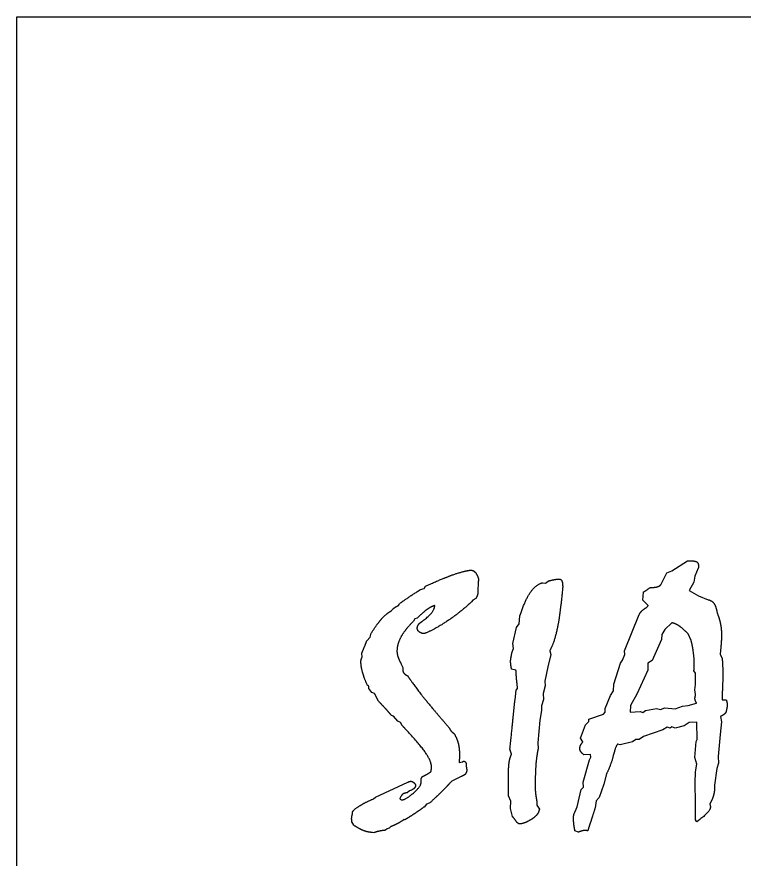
# Model space of a CAD drawing. Extents: x 728710 to 728960, y 272811 to 273475.
# Drawn here: x 728894.45 to 728902.69, y 272824.77 to 272834.32 of the extents above; entities that cross this region are included whole.
import ezdxf

# ---------------------------------------------------------------- set-up
doc = ezdxf.new("R2010")
doc.units = 0
doc.layers.add('RAMI_PLAN_####_TKST_#', color=7, linetype='Continuous')

msp = doc.modelspace()

# ---------------------------------------------------------------- linework, layer by layer
at = {"layer": 'RAMI_PLAN_####_TKST_#'}
for p, q in [((728894.4461, 272811.0365), (728894.4462, 272834.3197)), ((728894.4462, 272834.3197), (728959.5158, 272834.3197))]:
    msp.add_line(p, q, dxfattribs=at)
for points in [[(728901.7564, 272827.8819), (728901.8218, 272828.0109), (728901.876, 272828.0352), (728902.0554, 272828.1491)], [(728902.1769, 272828.0651), (728902.1395, 272827.9735), (728902.1282, 272827.9044), (728902.0741, 272827.8128), (728902.1806, 272827.7512), (728902.2908, 272827.7063)], [(728899.6845, 272827.9259), (728899.6845, 272827.9184), (728899.6807, 272827.9222), (728899.6807, 272827.8643), (728899.677, 272827.8418), (728899.6751, 272827.8362)], [(728900.4151, 272827.9), (728900.445, 272827.8926), (728900.4749, 272827.9187)], [(728899.0266, 272827.8232), (728899.0658, 272827.8344), (728899.0845, 272827.8605)], [(728901.6106, 272827.6428), (728901.549, 272827.7007), (728901.5546, 272827.7941)], [(728901.6237, 272827.8408), (728901.6274, 272827.8427)], [(728899.6546, 272827.7204), (728899.621, 272827.6999), (728899.6042, 272827.6812)], [(728898.7816, 272827.6438), (728898.7891, 272827.6625)], [(728898.9892, 272827.4981), (728898.9611, 272827.4907), (728898.9461, 272827.4626)], [(728900.0628, 272827.1023), (728900.0814, 272827.1527), (728900.074, 272827.2106), (728900.1168, 272827.39), (728900.1466, 272827.433), (728900.1522, 272827.5189)], [(728900.8687, 272826.0929), (728900.8426, 272826.136), (728900.8987, 272826.2859), (728900.9342, 272826.3233), (728900.9342, 272826.3496), (728901.1024, 272826.4076), (728901.121, 272826.4301), (728901.121, 272826.4731), (728901.1827, 272826.6189), (728901.2163, 272826.6712), (728901.2201, 272826.7478), (728901.2967, 272826.9851), (728901.3173, 272827.0206), (728901.3434, 272827.086), (728901.3397, 272827.1271), (728901.5079, 272827.54)], [(728901.876, 272827.4447), (728901.7994, 272827.3681), (728901.7639, 272827.3102), (728901.7601, 272827.2541), (728901.6536, 272827.0168), (728901.6069, 272826.9851), (728901.6069, 272826.9085), (728901.4817, 272826.6338), (728901.4088, 272826.5067), (728901.4051, 272826.4301)], [(728898.4153, 272827.2385), (728898.4565, 272827.2833), (728898.4677, 272827.3263)], [(728898.9966, 272827.3561), (728898.9892, 272827.3785)], [(728902.0965, 272827.2429), (728902.0628, 272827.3195)], [(728900.4917, 272827.1266), (728900.5029, 272827.0854), (728900.4711, 272826.9435), (728900.4375, 272826.7828), (728900.4412, 272826.7286), (728900.4188, 272826.6408), (728900.4226, 272826.5754), (728900.3983, 272826.5026), (728900.3983, 272826.4502), (728900.3796, 272826.3382), (728900.3572, 272826.0822), (728900.3609, 272826.0168)], [(728902.4347, 272827.1701), (728902.4254, 272827.0897), (728902.4497, 272827.0393)], [(728898.3649, 272827.0554), (728898.3612, 272827.1002)], [(728898.8077, 272826.9769), (728898.8246, 272826.9358), (728898.8246, 272826.9246), (728898.8246, 272826.9078)], [(728900.1093, 272826.908), (728900.0591, 272826.9173)], [(728902.147, 272826.63), (728902.1395, 272826.6842), (728902.147, 272826.744), (728902.147, 272826.8749), (728902.1283, 272826.901)], [(728898.548, 272826.5566), (728898.5031, 272826.6444), (728898.4751, 272826.6556), (728898.4415, 272826.6986), (728898.4415, 272826.7135)], [(728900.0982, 272826.5698), (728900.1131, 272826.6801), (728900.128, 272826.6987)], [(728902.4497, 272826.6226), (728902.4497, 272826.5721), (728902.4945, 272826.5721)], [(728901.4051, 272826.4301), (728901.5191, 272826.4376), (728901.549, 272826.4264), (728901.577, 272826.4507), (728901.7022, 272826.4731), (728901.7489, 272826.4619), (728901.7994, 272826.4806), (728901.9171, 272826.4694), (728901.9975, 272826.4993), (728902.0629, 272826.5067), (728902.1582, 272826.531)], [(728898.8134, 272826.2857), (728898.8003, 272826.3119), (728898.7704, 272826.3268), (728898.7199, 272826.3848), (728898.6975, 272826.3922)], [(728902.4291, 272826.3814), (728902.4422, 272826.3197), (728902.4254, 272826.1776), (728902.4029, 272825.929), (728902.4067, 272825.8524), (728902.388, 272825.7907), (728902.3618, 272825.6038), (728902.3618, 272825.5664)], [(728902.1619, 272825.1876), (728902.147, 272825.21), (728902.147, 272825.4005), (728902.1432, 272825.6303), (728902.147, 272825.7536), (728902.1619, 272825.8414), (728902.1395, 272825.918), (728902.1544, 272826.0973), (728902.1656, 272826.1216), (728902.1619, 272826.3158), (728902.0741, 272826.3121), (728902.0161, 272826.2765), (728901.9171, 272826.2503), (728901.876, 272826.2653), (728901.8592, 272826.2503), (728901.8255, 272826.2615), (728901.7751, 272826.2315), (728901.5546, 272826.1547), (728901.5079, 272826.121), (728901.4686, 272826.121), (728901.4312, 272826.0929), (728901.293, 272826.0592), (728901.2631, 272826.0667)], [(728900.0591, 272825.9552), (728900.0404, 272826.0094)], [(728899.464, 272825.858), (728899.5014, 272825.8673)], [(728900.7662, 272825.2714), (728900.8035, 272825.3554), (728900.8501, 272825.5533), (728900.8762, 272825.5813), (728900.8725, 272825.6373), (728900.9416, 272825.8912), (728900.9603, 272825.9211), (728900.9566, 272825.9509), (728900.88, 272825.9472)], [(728899.5444, 272825.8486), (728899.5444, 272825.8187)], [(728899.4864, 272825.6992), (728899.3799, 272825.6469), (728899.3631, 272825.6301)], [(728900.0683, 272825.2467), (728900.0479, 272825.3365), (728900.0516, 272825.4206), (728900.0255, 272825.4804), (728900.0255, 272825.5889), (728900.0255, 272825.731), (728900.0255, 272825.7646)], [(728901.136, 272825.7306), (728901.1061, 272825.615), (728901.0519, 272825.4619), (728901.0182, 272825.4246), (728901.007, 272825.3444)], [(728898.492, 272825.447), (728898.5144, 272825.4657), (728898.8826, 272825.6357)], [(728899.034, 272825.6375), (728899.034, 272825.6506), (728899.034, 272825.6656)], [(728898.9237, 272825.546), (728898.9013, 272825.5385), (728898.8732, 272825.5161)], [(728898.804, 272825.4732), (728898.7909, 272825.4526)], [(728899.1257, 272825.3965), (728899.0958, 272825.3851), (728899.0659, 272825.3547)], [(728900.3459, 272825.4153), (728900.3459, 272825.3774), (728900.3758, 272825.332)], [(728898.2561, 272825.277), (728898.2543, 272825.2938)], [(728898.847, 272825.2089), (728898.8396, 272825.2132)], [(728898.2692, 272825.1476), (728898.2486, 272825.187)], [(728898.69, 272825.1326), (728898.6713, 272825.1138), (728898.647, 272825.1063), (728898.6302, 272825.0913)], [(728898.4994, 272825.0632), (728898.4826, 272825.0669), (728898.4714, 272825.0669)], [(728900.8202, 272825.07), (728900.7774, 272825.0849)]]:
    msp.add_lwpolyline(points, dxfattribs=at)
for points in [[(728902.0554, 272828.1491), (728902.1413, 272828.1491), (728902.1609, 272828.1361)], [(728902.1609, 272828.1361), (728902.1806, 272828.123), (728902.1806, 272828.08)], [(728902.1796, 272828.0707), (728902.1787, 272828.0669), (728902.1769, 272828.0651)], [(728902.1806, 272828.08), (728902.1806, 272828.0744), (728902.1796, 272828.0707)], [(728899.0845, 272827.8605), (728899.2602, 272827.9408), (728899.378, 272827.9838)], [(728899.378, 272827.9838), (728899.4958, 272828.0267), (728899.5705, 272828.038)], [(728899.5705, 272828.038), (728899.578, 272828.0399), (728899.5845, 272828.0408)], [(728899.5845, 272828.0408), (728899.5911, 272828.0417), (728899.5967, 272828.0417)], [(728899.5967, 272828.0417), (728899.6341, 272828.0417), (728899.6593, 272828.0006)], [(728899.6593, 272828.0006), (728899.6845, 272827.9595), (728899.6845, 272827.9259)], [(728900.1801, 272827.5974), (728900.2753, 272827.8664), (728900.4151, 272827.9)], [(728900.4749, 272827.9187), (728900.516, 272827.9299), (728900.5477, 272827.9355)], [(728900.5477, 272827.9355), (728900.5795, 272827.9411), (728900.6019, 272827.9411)], [(728900.6019, 272827.9411), (728900.6206, 272827.9411), (728900.6299, 272827.9187)], [(728900.6299, 272827.9187), (728900.6393, 272827.8963), (728900.6393, 272827.8496)], [(728901.6704, 272827.8465), (728901.7358, 272827.8502), (728901.7564, 272827.8819)], [(728898.7891, 272827.6625), (728898.8676, 272827.7204), (728898.9948, 272827.8026)], [(728898.9948, 272827.8026), (728899.0172, 272827.8157), (728899.0266, 272827.8232)], [(728899.677, 272827.7877), (728899.677, 272827.7764), (728899.6714, 272827.7596)], [(728899.6751, 272827.8362), (728899.6751, 272827.8232), (728899.6761, 272827.8119)], [(728899.6761, 272827.8119), (728899.677, 272827.8007), (728899.677, 272827.7877)], [(728900.6393, 272827.8496), (728900.6094, 272827.5282), (728900.5767, 272827.375)], [(728901.5546, 272827.7941), (728901.5826, 272827.8072), (728901.6237, 272827.8408)], [(728901.6274, 272827.8427), (728901.6424, 272827.8446), (728901.6704, 272827.8465)], [(728899.6042, 272827.6812), (728899.4789, 272827.5653), (728899.3415, 272827.4719)], [(728899.6714, 272827.7596), (728899.6658, 272827.7428), (728899.6546, 272827.7204)], [(728902.2908, 272827.7063), (728902.3338, 272827.697), (728902.3572, 272827.6624)], [(728898.6975, 272827.5822), (728898.7105, 272827.6008), (728898.7292, 272827.6149)], [(728898.7292, 272827.6149), (728898.7479, 272827.6289), (728898.7816, 272827.6438)], [(728899.1023, 272827.5971), (728899.0546, 272827.5635), (728898.9892, 272827.4981)], [(728899.049, 272827.4645), (728899.1874, 272827.5653), (728899.1874, 272827.6401)], [(728899.1874, 272827.6401), (728899.15, 272827.6307), (728899.1023, 272827.5971)], [(728900.1522, 272827.5189), (728900.1615, 272827.5451), (728900.1801, 272827.5974)], [(728901.5079, 272827.54), (728901.5247, 272827.5755), (728901.5649, 272827.6017)], [(728901.5649, 272827.6017), (728901.605, 272827.6278), (728901.6106, 272827.6428)], [(728902.3572, 272827.6624), (728902.3805, 272827.6278), (728902.3917, 272827.5568)], [(728898.4677, 272827.3263), (728898.5312, 272827.429), (728898.5854, 272827.4897)], [(728898.5854, 272827.4897), (728898.6395, 272827.5504), (728898.6975, 272827.5822)], [(728902.3917, 272827.5568), (728902.4179, 272827.4933), (728902.4301, 272827.4288)], [(728898.9461, 272827.4626), (728898.8526, 272827.3711), (728898.8059, 272827.287)], [(728898.9892, 272827.3785), (728898.9892, 272827.3935), (728898.9948, 272827.4075)], [(728898.9948, 272827.4075), (728899.0004, 272827.4215), (728899.0116, 272827.4364)], [(728899.0116, 272827.4364), (728899.0266, 272827.4477), (728899.049, 272827.4645)], [(728899.3415, 272827.4719), (728899.2041, 272827.3785), (728899.0808, 272827.3263)], [(728901.9545, 272827.413), (728901.9171, 272827.4373), (728901.876, 272827.4447)], [(728902.0628, 272827.3195), (728901.9918, 272827.3887), (728901.9545, 272827.413)], [(728902.4301, 272827.4288), (728902.4422, 272827.3644), (728902.4422, 272827.284)], [(728899.0284, 272827.3309), (728899.0116, 272827.3393), (728898.9966, 272827.3561)], [(728899.0583, 272827.3225), (728899.0453, 272827.3225), (728899.0284, 272827.3309)], [(728899.0705, 272827.3234), (728899.0658, 272827.3225), (728899.0583, 272827.3225)], [(728899.0808, 272827.3263), (728899.0752, 272827.3244), (728899.0705, 272827.3234)], [(728900.5767, 272827.375), (728900.544, 272827.2219), (728900.4917, 272827.1266)], [(728898.3864, 272827.1628), (728898.406, 272827.2104), (728898.4153, 272827.2385)], [(728898.8059, 272827.287), (728898.7591, 272827.203), (728898.7591, 272827.1226)], [(728902.1227, 272827.1084), (728902.1133, 272827.1813), (728902.0965, 272827.2429)], [(728902.4366, 272827.2149), (728902.4347, 272827.185), (728902.4347, 272827.1701)], [(728902.4422, 272827.284), (728902.4422, 272827.2691), (728902.4366, 272827.2149)], [(728898.3612, 272827.1002), (728898.3668, 272827.1151), (728898.3864, 272827.1628)], [(728898.7591, 272827.1226), (728898.7591, 272827.0909), (728898.7713, 272827.0554)], [(728902.132, 272826.9813), (728902.132, 272827.0355), (728902.1227, 272827.1084)], [(728898.3499, 272827.0049), (728898.3499, 272827.0162), (728898.3537, 272827.0292)], [(728898.3537, 272827.0292), (728898.3574, 272827.0423), (728898.3649, 272827.0554)], [(728898.7713, 272827.0554), (728898.7834, 272827.0199), (728898.8077, 272826.9769)], [(728900.0479, 272827.0126), (728900.0479, 272827.0238), (728900.0572, 272827.0705)], [(728900.0507, 272826.9724), (728900.0479, 272826.9958), (728900.0479, 272827.0126)], [(728900.0572, 272827.0705), (728900.0609, 272827.0911), (728900.0628, 272827.1023)], [(728902.4497, 272827.0393), (728902.4497, 272827.0224), (728902.4516, 272826.9925)], [(728898.3686, 272826.8844), (728898.3499, 272826.9526), (728898.3499, 272827.0049)], [(728900.0591, 272826.9173), (728900.0535, 272826.9491), (728900.0507, 272826.9724)], [(728902.1283, 272826.901), (728902.1301, 272826.9234), (728902.1311, 272826.9412)], [(728902.1311, 272826.9412), (728902.132, 272826.9589), (728902.132, 272826.9813)], [(728902.4516, 272826.9925), (728902.4572, 272826.8916), (728902.4572, 272826.8599)], [(728898.4228, 272826.736), (728898.3873, 272826.8163), (728898.3686, 272826.8844)], [(728898.8246, 272826.9078), (728898.8246, 272826.8891), (728898.8405, 272826.8705)], [(728898.8405, 272826.8705), (728898.8564, 272826.8518), (728898.8807, 272826.8443)], [(728898.8807, 272826.8443), (728898.9312, 272826.7602), (728899.0508, 272826.6099)], [(728900.1159, 272826.8108), (728900.1112, 272826.8613), (728900.1093, 272826.908)], [(728902.4572, 272826.8599), (728902.4572, 272826.83), (728902.4534, 272826.7506)], [(728898.4368, 272826.7285), (728898.4321, 272826.7341), (728898.4228, 272826.736)], [(728898.4415, 272826.7135), (728898.4415, 272826.7229), (728898.4368, 272826.7285)], [(728900.128, 272826.6987), (728900.1205, 272826.7604), (728900.1159, 272826.8108)], [(728902.4534, 272826.7506), (728902.4497, 272826.6712), (728902.4497, 272826.6226)], [(728902.1451, 272826.6188), (728902.1451, 272826.6244), (728902.147, 272826.63)], [(728898.6246, 272826.4763), (728898.5872, 272826.5174), (728898.548, 272826.5566)], [(728899.0508, 272826.6099), (728899.1705, 272826.4595), (728899.3519, 272826.254)], [(728900.0758, 272826.3559), (728900.087, 272826.4708), (728900.0982, 272826.5698)], [(728902.1395, 272826.5833), (728902.1395, 272826.5945), (728902.1451, 272826.6188)], [(728902.1432, 272826.5675), (728902.1395, 272826.5796), (728902.1395, 272826.5833)], [(728902.1582, 272826.531), (728902.147, 272826.5553), (728902.1432, 272826.5675)], [(728902.4945, 272826.5721), (728902.502, 272826.546), (728902.5039, 272826.532)], [(728898.6975, 272826.3922), (728898.662, 272826.4352), (728898.6246, 272826.4763)], [(728902.4964, 272826.4507), (728902.4926, 272826.4357), (728902.4908, 272826.4264)], [(728902.5057, 272826.5067), (728902.5057, 272826.4918), (728902.4964, 272826.4507)], [(728902.5039, 272826.532), (728902.5057, 272826.518), (728902.5057, 272826.5067)], [(728900.0404, 272826.0094), (728900.0646, 272826.241), (728900.0758, 272826.3559)], [(728902.4665, 272826.403), (728902.4534, 272826.3927), (728902.4291, 272826.3814)], [(728902.4908, 272826.4264), (728902.4796, 272826.4133), (728902.4665, 272826.403)], [(728898.8882, 272826.2035), (728898.8396, 272826.2558), (728898.8134, 272826.2857)], [(728899.3519, 272826.254), (728899.3594, 272826.2334), (728899.3724, 272826.2176)], [(728899.15, 272825.815), (728899.15, 272825.9271), (728898.8882, 272826.2035)], [(728899.3724, 272826.2176), (728899.3855, 272826.2017), (728899.4098, 272826.1849)], [(728899.4098, 272826.1849), (728899.4397, 272826.1307), (728899.4537, 272826.0775)], [(728899.4537, 272826.0775), (728899.4678, 272826.0242), (728899.4678, 272825.9588)], [(728900.8416, 272826.0537), (728900.8482, 272826.0686), (728900.8687, 272826.0929)], [(728901.2631, 272826.0667), (728901.2425, 272826.0555), (728901.2135, 272825.9397)], [(728900.3609, 272826.0168), (728900.3422, 272825.9346), (728900.3347, 272825.8337)], [(728900.8332, 272826.0201), (728900.8351, 272826.0387), (728900.8416, 272826.0537)], [(728900.8444, 272825.9837), (728900.8332, 272826.0014), (728900.8332, 272826.0201)], [(728900.88, 272825.9472), (728900.8557, 272825.9659), (728900.8444, 272825.9837)], [(728899.4668, 272825.9038), (728899.4659, 272825.8804), (728899.464, 272825.858)], [(728899.4678, 272825.9588), (728899.4678, 272825.9271), (728899.4668, 272825.9038)], [(728899.5014, 272825.8673), (728899.5052, 272825.8692), (728899.5098, 272825.872)], [(728899.5098, 272825.872), (728899.5145, 272825.8748), (728899.5163, 272825.8748)], [(728899.5163, 272825.8748), (728899.5257, 272825.8748), (728899.5332, 272825.8673)], [(728899.5332, 272825.8673), (728899.5406, 272825.8598), (728899.5444, 272825.8486)], [(728900.0255, 272825.7646), (728900.0255, 272825.8281), (728900.0339, 272825.873)], [(728900.0339, 272825.873), (728900.0423, 272825.9178), (728900.0591, 272825.9552)], [(728901.2135, 272825.9397), (728901.1845, 272825.824), (728901.136, 272825.7306)], [(728899.1463, 272825.7571), (728899.1482, 272825.7702), (728899.1491, 272825.7823)], [(728899.1491, 272825.7823), (728899.15, 272825.7945), (728899.15, 272825.815)], [(728899.5518, 272825.772), (728899.5481, 272825.744), (728899.5341, 272825.7281)], [(728899.5444, 272825.8187), (728899.5444, 272825.815), (728899.5472, 272825.8)], [(728899.5472, 272825.8), (728899.55, 272825.7851), (728899.5518, 272825.772)], [(728900.3347, 272825.8337), (728900.3273, 272825.7329), (728900.3273, 272825.5778)], [(728899.034, 272825.6656), (728899.034, 272825.673), (728899.0368, 272825.6814)], [(728899.0368, 272825.6814), (728899.0396, 272825.6899), (728899.0453, 272825.6992)], [(728899.0453, 272825.6992), (728899.0733, 272825.7123), (728899.0995, 272825.7272)], [(728899.0995, 272825.7272), (728899.1257, 272825.7422), (728899.1463, 272825.7571)], [(728899.5341, 272825.7281), (728899.5201, 272825.7123), (728899.4864, 272825.6992)], [(728898.8826, 272825.6357), (728898.8919, 272825.6413), (728898.9003, 272825.6441)], [(728898.9003, 272825.6441), (728898.9087, 272825.6469), (728898.9162, 272825.6469)], [(728898.9162, 272825.6469), (728898.9331, 272825.6469), (728898.9518, 272825.6291)], [(728898.9452, 272825.5124), (728899.034, 272825.589), (728899.034, 272825.6375)], [(728898.9518, 272825.6291), (728898.9705, 272825.6114), (728898.9705, 272825.6002)], [(728898.9705, 272825.6002), (728898.9705, 272825.5852), (728898.9583, 272825.5712)], [(728899.3631, 272825.6301), (728899.3182, 272825.5796), (728899.2612, 272825.5236)], [(728898.8283, 272825.503), (728898.8134, 272825.4937), (728898.804, 272825.4732)], [(728898.8171, 272825.4358), (728898.8564, 272825.4358), (728898.9452, 272825.5124)], [(728898.8732, 272825.5161), (728898.8433, 272825.5124), (728898.8283, 272825.503)], [(728898.9583, 272825.5712), (728898.9461, 272825.5572), (728898.9237, 272825.546)], [(728899.2612, 272825.5236), (728899.2042, 272825.4676), (728899.1257, 272825.3965)], [(728900.3273, 272825.5778), (728900.3273, 272825.5498), (728900.331, 272825.5124)], [(728900.331, 272825.5124), (728900.3347, 272825.4751), (728900.3459, 272825.4153)], [(728902.3618, 272825.5664), (728902.3618, 272825.5253), (728902.3488, 272825.4815)], [(728898.3245, 272825.3611), (728898.3928, 272825.4059), (728898.492, 272825.447)], [(728898.7909, 272825.4526), (728898.7928, 272825.4489), (728898.7984, 272825.4433)], [(728898.7984, 272825.4433), (728898.8096, 272825.4358), (728898.8171, 272825.4358)], [(728902.3488, 272825.4815), (728902.3357, 272825.4377), (728902.3076, 272825.3892)], [(728902.3076, 272825.3892), (728902.3114, 272825.3799), (728902.3133, 272825.3696)], [(728898.2543, 272825.2938), (728898.2561, 272825.3163), (728898.3245, 272825.3611)], [(728899.0659, 272825.3547), (728899.0041, 272825.3098), (728898.9508, 272825.2743)], [(728900.3758, 272825.332), (728900.3684, 272825.2946), (728900.346, 272825.2665)], [(728901.007, 272825.3444), (728900.979, 272825.2566), (728900.9594, 272825.196)], [(728902.3151, 272825.3556), (728902.3151, 272825.3033), (728902.1843, 272825.2044)], [(728902.3133, 272825.3696), (728902.3151, 272825.3593), (728902.3151, 272825.3556)], [(728898.2449, 272825.2207), (728898.2449, 272825.2376), (728898.2477, 272825.2517)], [(728898.2468, 272825.2048), (728898.2449, 272825.217), (728898.2449, 272825.2207)], [(728898.2486, 272825.187), (728898.2486, 272825.1926), (728898.2468, 272825.2048)], [(728898.2477, 272825.2517), (728898.2505, 272825.2657), (728898.2561, 272825.277)], [(728898.8396, 272825.2132), (728898.8078, 272825.1888), (728898.7732, 272825.1701)], [(728898.9508, 272825.2743), (728898.8975, 272825.2388), (728898.847, 272825.2089)], [(728900.1084, 272825.1968), (728900.087, 272825.2298), (728900.0683, 272825.2467)], [(728900.1503, 272825.1637), (728900.1298, 272825.1637), (728900.1084, 272825.1968)], [(728900.2733, 272825.2086), (728900.2342, 272825.1843), (728900.2053, 272825.174)], [(728900.346, 272825.2665), (728900.3237, 272825.2385), (728900.2733, 272825.2086)], [(728900.7624, 272825.2211), (728900.7624, 272825.2416), (728900.7634, 272825.2528)], [(728900.7652, 272825.1679), (728900.7624, 272825.1969), (728900.7624, 272825.2211)], [(728900.7634, 272825.2528), (728900.7643, 272825.264), (728900.7662, 272825.2714)], [(728902.1843, 272825.2044), (728902.1693, 272825.1932), (728902.1619, 272825.1876)], [(728898.3806, 272825.0866), (728898.331, 272825.1063), (728898.2692, 272825.1476)], [(728898.7732, 272825.1701), (728898.7386, 272825.1513), (728898.69, 272825.1326)], [(728900.2053, 272825.174), (728900.1764, 272825.1637), (728900.1503, 272825.1637)], [(728900.7774, 272825.0849), (728900.768, 272825.139), (728900.7652, 272825.1679)], [(728900.9594, 272825.196), (728900.9398, 272825.1353), (728900.923, 272825.0849)], [(728898.4714, 272825.0669), (728898.4302, 272825.0669), (728898.3806, 272825.0866)], [(728898.5602, 272825.081), (728898.5275, 272825.0744), (728898.4994, 272825.0632)], [(728898.6302, 272825.0913), (728898.5929, 272825.0876), (728898.5602, 272825.081)], [(728900.8538, 272825.0821), (728900.837, 272825.0775), (728900.8202, 272825.07)], [(728900.8875, 272825.0887), (728900.8706, 272825.0868), (728900.8538, 272825.0821)], [(728900.9099, 272825.0868), (728900.9024, 272825.0887), (728900.8875, 272825.0887)], [(728900.923, 272825.0849), (728900.9173, 272825.0849), (728900.9099, 272825.0868)]]:
    msp.add_open_spline(points, degree=2, dxfattribs=at)

doc.saveas('drawing.dxf')
